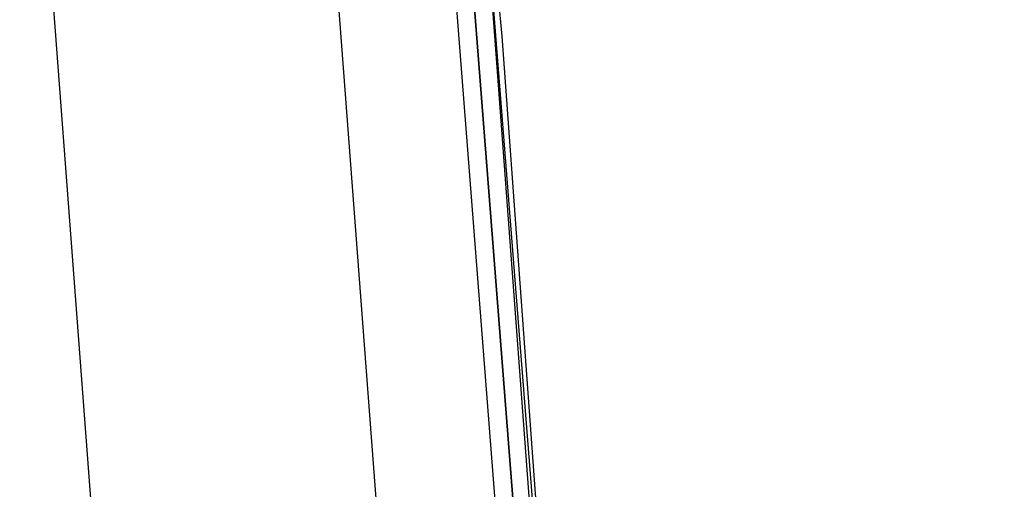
# Model space of a CAD drawing. Header units: feet. Extents: x -79 to 198, y -22 to 181.
# Tile 880 of 982: x 136.883 to 138.347, y 121.918 to 122.615. Entities that reach past the tile are written whole.
import ezdxf

# ---------------------------------------------------------------- set-up
doc = ezdxf.new("R2010")
doc.units = ezdxf.units.FT
doc.layers.add('A-AREA-UNIDAD', color=30, linetype='CONTINUOUS')
doc.layers.add('A-LINEA', color=7, linetype='CONTINUOUS')

msp = doc.modelspace()

# ---------------------------------------------------------------- linework, layer by layer
at = {"layer": 'A-AREA-UNIDAD'}
msp.add_lwpolyline([(119.36, 110.0089), (121.312, 109.5289), (121.92, 112.4089), (122.88, 112.4089), (135.808, 109.3333), (135.872, 108.1778), (135.552, 106.8444), (137.36, 106.4178), (137.408, 107.0933), (138.16, 107.0933), (137.888, 115.6089), (137.088, 126.2044), (136.16, 134.0622)], dxfattribs=at)
at = {"layer": 'A-LINEA'}
msp.add_line((137.2133, 118.9378), (136.9333, 122.6311), dxfattribs=at)
msp.add_line((137.2133, 118.9378), (136.9333, 122.6311), dxfattribs=at)
for points in [[(138.3067, 108.7111), (138.2133, 112.1778), (138.0667, 115.6578), (137.8533, 119.1244), (137.6, 122.5911), (137.28, 126.0578), (136.9067, 129.5244), (136.48, 132.9778), (136, 136.4178), (135.4667, 139.8578), (134.88, 143.2844)], [(138.3067, 108.7111), (138.2133, 112.1778), (138.0667, 115.6578), (137.8533, 119.1244), (137.6, 122.5911), (137.28, 126.0578), (136.9067, 129.5244), (136.48, 132.9778), (136, 136.4178), (135.4667, 139.8578), (134.88, 143.2844)], [(138.3467, 106.2578), (138.2933, 109.6444), (138.1733, 113.0311), (138.0267, 116.4044), (137.8133, 119.7778), (137.5467, 123.1511), (137.2267, 126.5244), (136.8667, 129.8844), (136.4533, 133.2444), (135.9733, 136.5911), (135.4533, 139.9378), (134.88, 143.2711)], [(138.3467, 106.2578), (138.2933, 109.6444), (138.1733, 113.0311), (138.0267, 116.4044), (137.8133, 119.7778), (137.5467, 123.1511), (137.2267, 126.5244), (136.8667, 129.8844), (136.4533, 133.2444), (135.9733, 136.5911), (135.4533, 139.9378), (134.88, 143.2711)], [(137.84, 118.8578), (137.8533, 118.8711), (137.5467, 122.7911), (137.5467, 122.8044), (137.5333, 122.8044), (137.52, 122.7911), (137.8267, 118.8578), (137.84, 118.8578)], [(137.84, 118.8578), (137.8533, 118.8711), (137.5467, 122.7911), (137.5467, 122.8044), (137.5333, 122.8044), (137.52, 122.7911), (137.8267, 118.8578), (137.84, 118.8578)], [(137.8667, 118.8711), (137.5733, 122.8044), (137.5467, 122.8044), (137.5467, 122.7911), (137.8533, 118.8711), (137.8533, 118.8578), (137.8667, 118.8578), (137.8667, 118.8711)], [(137.8667, 118.8711), (137.5733, 122.8044), (137.5467, 122.8044), (137.5467, 122.7911), (137.8533, 118.8711), (137.8533, 118.8578), (137.8667, 118.8578), (137.8667, 118.8711)]]:
    msp.add_lwpolyline(points, dxfattribs=at)

doc.saveas('drawing.dxf')
